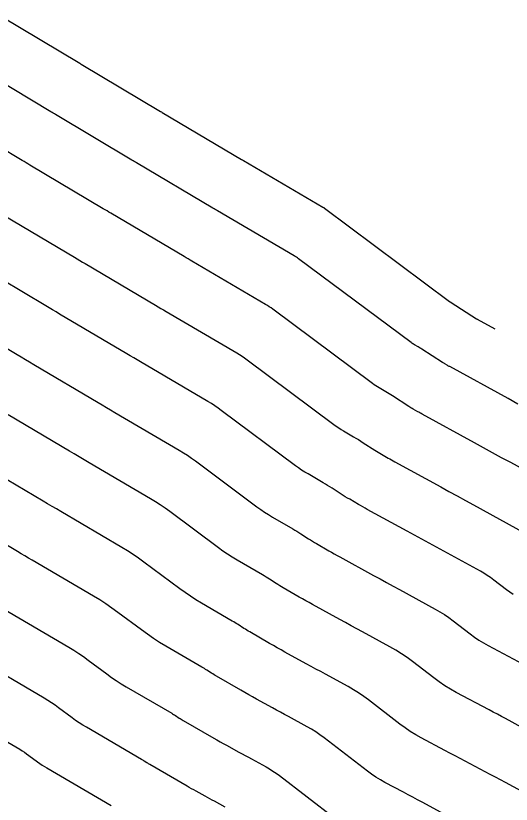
# Model space of a CAD drawing. Extents: x 1098669 to 1198896, y 698679 to 704410.
# Drawn here: x 1106548.1 to 1106574.42, y 699903.68 to 699945.55 of the extents above; entities that cross this region are included whole.
import ezdxf

# ---------------------------------------------------------------- set-up
doc = ezdxf.new("R2010")
doc.units = 0
doc.layers.add('R_Contours', color=7, linetype='Continuous')

msp = doc.modelspace()

# ---------------------------------------------------------------- linework, layer by layer
at = {"layer": 'R_Contours'}
for points in [[(1106547.29, 699945.555), (1106551.499, 699943.03), (1106551.541, 699943.006), (1106551.582, 699942.981), (1106555.794, 699940.472), (1106555.839, 699940.446), (1106555.884, 699940.419), (1106560.1, 699937.925), (1106560.145, 699937.899), (1106560.19, 699937.873), (1106564.416, 699935.391), (1106564.437, 699935.378), (1106564.457, 699935.365), (1106564.478, 699935.351), (1106564.498, 699935.336), (1106571.143, 699930.38), (1106571.149, 699930.376), (1106571.155, 699930.371), (1106571.162, 699930.367), (1106571.169, 699930.363), (1106571.196, 699930.347), (1106571.209, 699930.339), (1106571.223, 699930.331), (1106572.572, 699929.463), (1106572.583, 699929.456), (1106572.604, 699929.445), (1106572.607, 699929.443), (1106573.548, 699928.928)], [(1106574.773, 699924.932), (1106574.246, 699925.22), (1106571.148, 699926.917), (1106571.116, 699926.934), (1106571.085, 699926.952), (1106571.053, 699926.97), (1106571.022, 699926.988), (1106570.897, 699927.06), (1106570.866, 699927.079), (1106570.835, 699927.097), (1106570.804, 699927.116), (1106570.774, 699927.136), (1106569.668, 699927.846), (1106569.621, 699927.876), (1106569.573, 699927.906), (1106569.525, 699927.935), (1106569.477, 699927.963), (1106569.283, 699928.076), (1106569.235, 699928.105), (1106569.188, 699928.135), (1106569.142, 699928.167), (1106569.096, 699928.2), (1106563.128, 699932.651), (1106563.07, 699932.693), (1106563.011, 699932.733), (1106562.951, 699932.772), (1106562.89, 699932.809), (1106558.825, 699935.196), (1106558.763, 699935.233), (1106558.7, 699935.27), (1106558.638, 699935.307), (1106558.575, 699935.344), (1106554.519, 699937.743), (1106554.457, 699937.779), (1106554.394, 699937.816), (1106554.332, 699937.853), (1106554.27, 699937.891), (1106550.217, 699940.304), (1106550.156, 699940.34), (1106550.096, 699940.376), (1106550.036, 699940.413), (1106549.975, 699940.449), (1106545.924, 699942.878)], [(1106577.584, 699920.07), (1106574.387, 699921.818), (1106573.905, 699922.082), (1106573.423, 699922.346), (1106572.942, 699922.61), (1106572.46, 699922.873), (1106569.689, 699924.391), (1106569.629, 699924.424), (1106569.569, 699924.458), (1106569.509, 699924.492), (1106569.449, 699924.526), (1106569.21, 699924.664), (1106569.151, 699924.699), (1106569.092, 699924.735), (1106569.033, 699924.771), (1106568.975, 699924.808), (1106568.113, 699925.362), (1106568.025, 699925.418), (1106567.937, 699925.473), (1106567.847, 699925.527), (1106567.758, 699925.58), (1106567.397, 699925.79), (1106567.308, 699925.843), (1106567.22, 699925.899), (1106567.134, 699925.958), (1106567.05, 699926.019), (1106561.758, 699929.966), (1106561.662, 699930.035), (1106561.565, 699930.102), (1106561.466, 699930.166), (1106561.365, 699930.227), (1106557.461, 699932.52), (1106557.358, 699932.58), (1106557.255, 699932.641), (1106557.153, 699932.701), (1106557.05, 699932.762), (1106553.154, 699935.066), (1106553.052, 699935.127), (1106552.95, 699935.187), (1106552.847, 699935.248), (1106552.745, 699935.309), (1106548.852, 699937.628), (1106548.751, 699937.688), (1106548.651, 699937.747), (1106548.551, 699937.807), (1106548.451, 699937.867), (1106544.558, 699940.202)], [(1106547.486, 699934.951), (1106551.221, 699932.727), (1106551.363, 699932.643), (1106551.505, 699932.558), (1106551.647, 699932.474), (1106551.789, 699932.39), (1106555.525, 699930.18), (1106555.668, 699930.096), (1106555.811, 699930.012), (1106555.953, 699929.928), (1106556.096, 699929.844), (1106559.839, 699927.645), (1106559.98, 699927.56), (1106560.119, 699927.471), (1106560.255, 699927.378), (1106560.388, 699927.281), (1106565.004, 699923.839), (1106565.127, 699923.749), (1106565.253, 699923.663), (1106565.381, 699923.581), (1106565.512, 699923.503), (1106566.039, 699923.196), (1106566.17, 699923.118), (1106566.3, 699923.04), (1106566.43, 699922.959), (1106566.559, 699922.877), (1106567.177, 699922.48), (1106567.263, 699922.426), (1106567.349, 699922.372), (1106567.436, 699922.32), (1106567.524, 699922.268), (1106567.876, 699922.064), (1106567.964, 699922.013), (1106568.053, 699921.963), (1106568.142, 699921.914), (1106568.231, 699921.864), (1106570.673, 699920.527), (1106571.11, 699920.287), (1106571.547, 699920.048), (1106571.984, 699919.809), (1106572.421, 699919.57), (1106575.182, 699918.06)], [(1106574.522, 699914.816), (1106574.345, 699914.935), (1106574.173, 699915.061), (1106573.495, 699915.583), (1106573.323, 699915.71), (1106573.147, 699915.83), (1106572.966, 699915.944), (1106572.781, 699916.05), (1106570.455, 699917.322), (1106570.063, 699917.536), (1106569.671, 699917.751), (1106569.279, 699917.965), (1106568.887, 699918.18), (1106566.772, 699919.338), (1106566.654, 699919.403), (1106566.537, 699919.469), (1106566.42, 699919.535), (1106566.303, 699919.602), (1106565.838, 699919.872), (1106565.722, 699919.94), (1106565.606, 699920.01), (1106565.492, 699920.08), (1106565.378, 699920.152), (1106564.901, 699920.459), (1106564.783, 699920.534), (1106564.665, 699920.607), (1106564.545, 699920.68), (1106564.425, 699920.75), (1106563.626, 699921.216), (1106563.454, 699921.319), (1106563.285, 699921.428), (1106563.12, 699921.54), (1106562.957, 699921.658), (1106559.019, 699924.596), (1106558.847, 699924.72), (1106558.672, 699924.839), (1106558.494, 699924.954), (1106558.313, 699925.064), (1106554.732, 699927.167), (1106554.549, 699927.275), (1106554.366, 699927.383), (1106554.183, 699927.49), (1106554, 699927.598), (1106550.424, 699929.714), (1106550.242, 699929.821), (1106550.06, 699929.929), (1106549.878, 699930.037), (1106549.696, 699930.145), (1106546.121, 699932.275)], [(1106544.756, 699929.598), (1106548.172, 699927.564), (1106548.393, 699927.432), (1106548.615, 699927.3), (1106548.837, 699927.169), (1106549.059, 699927.037), (1106552.475, 699925.017), (1106552.698, 699924.885), (1106552.921, 699924.754), (1106553.144, 699924.622), (1106553.367, 699924.491), (1106556.788, 699922.482), (1106557.009, 699922.348), (1106557.226, 699922.208), (1106557.439, 699922.062), (1106557.649, 699921.911), (1106560.911, 699919.478), (1106561.112, 699919.332), (1106561.318, 699919.192), (1106561.527, 699919.058), (1106561.74, 699918.929), (1106562.817, 699918.302), (1106562.924, 699918.239), (1106563.029, 699918.176), (1106563.134, 699918.11), (1106563.238, 699918.044), (1106563.654, 699917.777), (1106563.758, 699917.711), (1106563.863, 699917.646), (1106563.969, 699917.582), (1106564.075, 699917.52), (1106564.73, 699917.141), (1106564.875, 699917.057), (1106565.021, 699916.975), (1106565.167, 699916.893), (1106565.314, 699916.812), (1106567.101, 699915.833), (1106567.448, 699915.643), (1106567.795, 699915.453), (1106568.142, 699915.263), (1106568.489, 699915.074), (1106570.379, 699914.04), (1106570.626, 699913.898), (1106570.868, 699913.747), (1106571.103, 699913.587), (1106571.332, 699913.418), (1106572.237, 699912.721), (1106572.466, 699912.552), (1106572.702, 699912.393), (1106572.944, 699912.245), (1106573.193, 699912.106), (1106575.589, 699910.837)], [(1106574.986, 699907.759), (1106574.115, 699908.223), (1106573.897, 699908.339), (1106573.679, 699908.455), (1106573.461, 699908.571), (1106573.243, 699908.687), (1106571.496, 699909.612), (1106571.185, 699909.785), (1106570.882, 699909.971), (1106570.587, 699910.17), (1106570.3, 699910.381), (1106569.169, 699911.252), (1106568.882, 699911.464), (1106568.588, 699911.664), (1106568.286, 699911.853), (1106567.977, 699912.03), (1106566.523, 699912.825), (1106566.221, 699912.991), (1106565.919, 699913.156), (1106565.617, 699913.321), (1106565.315, 699913.486), (1106563.855, 699914.286), (1106563.68, 699914.383), (1106563.505, 699914.48), (1106563.331, 699914.579), (1106563.157, 699914.679), (1106562.304, 699915.173), (1106562.212, 699915.227), (1106562.12, 699915.283), (1106562.028, 699915.339), (1106561.937, 699915.397), (1106561.576, 699915.629), (1106561.485, 699915.687), (1106561.394, 699915.744), (1106561.302, 699915.799), (1106561.209, 699915.854), (1106559.854, 699916.643), (1106559.6, 699916.796), (1106559.35, 699916.956), (1106559.105, 699917.123), (1106558.864, 699917.297), (1106556.279, 699919.225), (1106556.032, 699919.405), (1106555.78, 699919.577), (1106555.523, 699919.742), (1106555.262, 699919.9), (1106552.002, 699921.815), (1106551.739, 699921.97), (1106551.476, 699922.124), (1106551.213, 699922.28), (1106550.95, 699922.435), (1106547.694, 699924.361)], [(1106575.191, 699904.254), (1106574.111, 699904.826), (1106573.843, 699904.968), (1106573.575, 699905.11), (1106573.307, 699905.253), (1106573.04, 699905.396), (1106571.969, 699905.967), (1106571.701, 699906.109), (1106571.433, 699906.252), (1106571.165, 699906.394), (1106570.897, 699906.536), (1106569.64, 699907.202), (1106569.345, 699907.366), (1106569.058, 699907.543), (1106568.778, 699907.731), (1106568.506, 699907.931), (1106566.843, 699909.212), (1106566.581, 699909.405), (1106566.313, 699909.588), (1106566.038, 699909.76), (1106565.756, 699909.921), (1106564.556, 699910.577), (1106564.299, 699910.718), (1106564.043, 699910.858), (1106563.786, 699910.999), (1106563.529, 699911.14), (1106562.396, 699911.76), (1106562.192, 699911.872), (1106561.989, 699911.986), (1106561.786, 699912.101), (1106561.585, 699912.217), (1106560.534, 699912.825), (1106560.455, 699912.872), (1106560.376, 699912.919), (1106560.298, 699912.967), (1106560.221, 699913.016), (1106559.913, 699913.214), (1106559.836, 699913.263), (1106559.758, 699913.312), (1106559.68, 699913.359), (1106559.601, 699913.405), (1106557.969, 699914.356), (1106557.673, 699914.534), (1106557.383, 699914.72), (1106557.098, 699914.914), (1106556.818, 699915.117), (1106554.909, 699916.54), (1106554.624, 699916.747), (1106554.333, 699916.946), (1106554.038, 699917.136), (1106553.736, 699917.319), (1106550.501, 699919.219), (1106550.266, 699919.357), (1106550.031, 699919.495), (1106549.796, 699919.634), (1106549.561, 699919.773), (1106546.196, 699921.763)], [(1106571.093, 699903.032), (1106569.68, 699903.786), (1106569.434, 699903.917), (1106569.188, 699904.048), (1106568.942, 699904.179), (1106568.696, 699904.309), (1106567.711, 699904.831), (1106567.468, 699904.966), (1106567.232, 699905.111), (1106567.001, 699905.266), (1106566.778, 699905.431), (1106564.476, 699907.203), (1106564.26, 699907.362), (1106564.039, 699907.513), (1106563.812, 699907.655), (1106563.579, 699907.788), (1106562.59, 699908.329), (1106562.378, 699908.445), (1106562.166, 699908.561), (1106561.954, 699908.677), (1106561.743, 699908.793), (1106560.895, 699909.257), (1106560.684, 699909.373), (1106560.473, 699909.491), (1106560.263, 699909.611), (1106560.054, 699909.731), (1106558.763, 699910.478), (1106558.698, 699910.517), (1106558.633, 699910.556), (1106558.569, 699910.595), (1106558.505, 699910.636), (1106558.25, 699910.799), (1106558.187, 699910.84), (1106558.122, 699910.88), (1106558.058, 699910.919), (1106557.993, 699910.957), (1106556.077, 699912.073), (1106555.743, 699912.274), (1106555.415, 699912.484), (1106555.093, 699912.703), (1106554.777, 699912.932), (1106553.525, 699913.866), (1106553.209, 699914.095), (1106552.887, 699914.315), (1106552.56, 699914.526), (1106552.226, 699914.728), (1106548.976, 699916.637), (1106548.781, 699916.751), (1106548.586, 699916.866), (1106548.392, 699916.981), (1106548.197, 699917.096), (1106544.671, 699919.181)], [(1106547.45, 699914.055), (1106550.922, 699912.016), (1106551.186, 699911.856), (1106551.445, 699911.689), (1106551.699, 699911.515), (1106551.949, 699911.334), (1106552.939, 699910.596), (1106553.189, 699910.415), (1106553.443, 699910.242), (1106553.703, 699910.076), (1106553.967, 699909.917), (1106556.385, 699908.509), (1106556.436, 699908.478), (1106556.487, 699908.448), (1106556.538, 699908.416), (1106556.588, 699908.384), (1106556.788, 699908.255), (1106556.839, 699908.223), (1106556.889, 699908.192), (1106556.94, 699908.161), (1106556.992, 699908.131), (1106558.626, 699907.185), (1106558.791, 699907.09), (1106558.957, 699906.996), (1106559.123, 699906.903), (1106559.289, 699906.811), (1106559.956, 699906.446), (1106560.123, 699906.355), (1106560.29, 699906.263), (1106560.457, 699906.172), (1106560.624, 699906.081), (1106561.403, 699905.654), (1106561.586, 699905.55), (1106561.765, 699905.438), (1106561.939, 699905.319), (1106562.109, 699905.194), (1106565.049, 699902.931)], [(1106559.227, 699903.521), (1106558.658, 699903.832), (1106558.536, 699903.899), (1106558.414, 699903.966), (1106558.292, 699904.032), (1106558.17, 699904.099), (1106557.683, 699904.366), (1106557.561, 699904.433), (1106557.44, 699904.501), (1106557.319, 699904.57), (1106557.199, 699904.639), (1106555.221, 699905.784), (1106555.183, 699905.806), (1106555.146, 699905.828), (1106555.109, 699905.851), (1106555.072, 699905.875), (1106554.925, 699905.969), (1106554.888, 699905.993), (1106554.851, 699906.016), (1106554.814, 699906.038), (1106554.776, 699906.06), (1106551.857, 699907.761), (1106551.662, 699907.878), (1106551.472, 699908), (1106551.284, 699908.127), (1106551.101, 699908.26), (1106550.373, 699908.803), (1106550.19, 699908.936), (1106550.003, 699909.064), (1106549.812, 699909.187), (1106549.618, 699909.304), (1106545.924, 699911.474)], [(1106544.399, 699908.892), (1106548.314, 699906.592), (1106548.438, 699906.517), (1106548.56, 699906.438), (1106548.68, 699906.357), (1106548.797, 699906.272), (1106549.263, 699905.924), (1106549.38, 699905.839), (1106549.5, 699905.758), (1106549.622, 699905.68), (1106549.746, 699905.605), (1106553.168, 699903.612)]]:
    msp.add_lwpolyline(points, dxfattribs=at)

doc.saveas('drawing.dxf')
